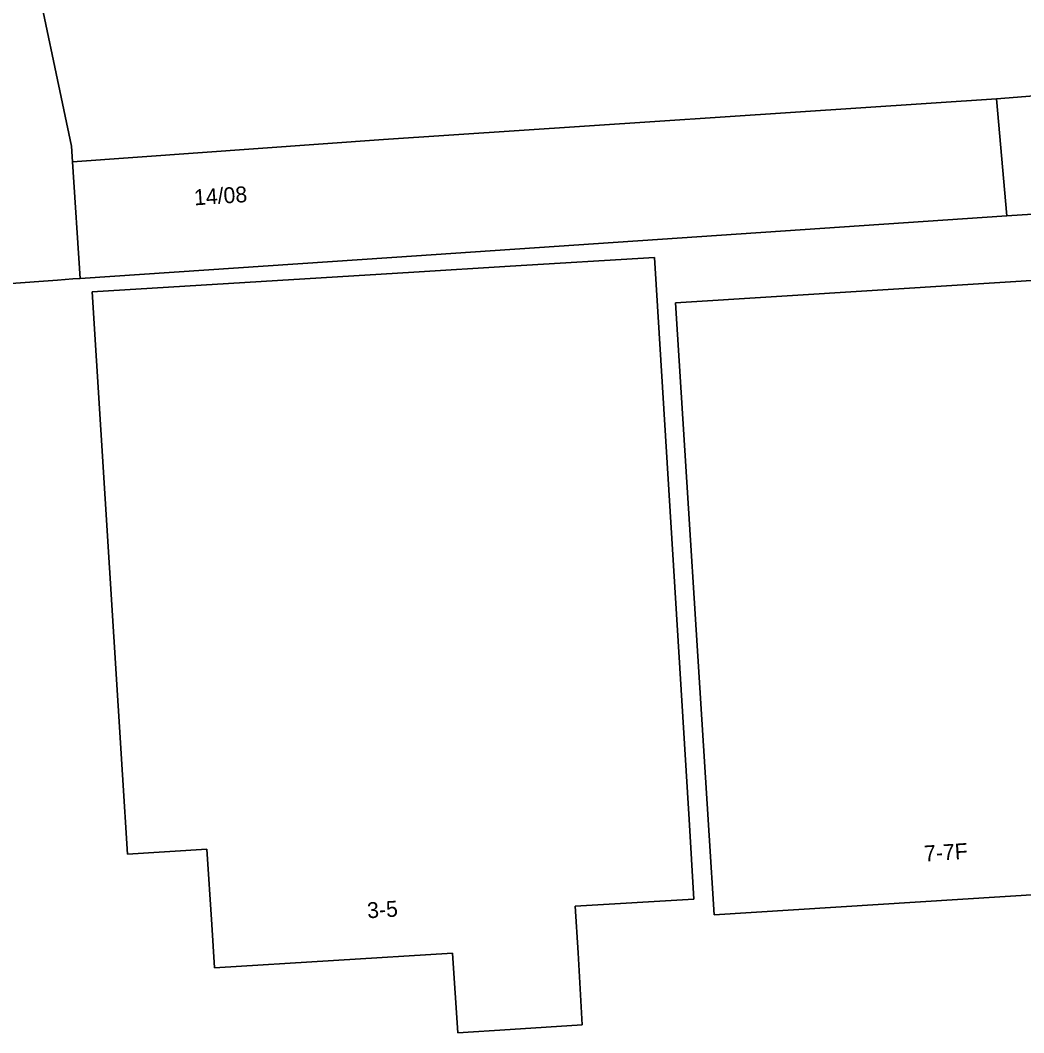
# Model space of a CAD drawing. Extents: x 162989 to 165008, y 383432 to 384338.
# Drawn here: x 164469.2 to 164532.3, y 384066.2 to 384129.8 of the extents above; entities that cross this region are included whole.
import ezdxf

# ---------------------------------------------------------------- set-up
doc = ezdxf.new("R2010")
doc.units = 0
for name, color, linetype in [('IMGEO_Erf', 7, 'Continuous'), ('IMGEO_Pand', 7, 'Continuous'), ('IMGEO_Pand_nummerreeks', 7, 'Continuous')]:
    doc.layers.add(name, color=color, linetype=linetype)

msp = doc.modelspace()

# ---------------------------------------------------------------- linework, layer by layer
at = {"layer": 'IMGEO_Erf'}
for points in [[(164472.41, 384121.913), (164472.474, 384120.936), (164492.04, 384122.339), (164530.575, 384124.903), (164533.484, 384125.136), (164533.428, 384125.828), (164533.102, 384130.059), (164533.431, 384130.081), (164555.656, 384131.538), (164555.936, 384127.272), (164576.387, 384128.584), (164591.761, 384129.57), (164592.237, 384121.432), (164576.857, 384120.534), (164556.466, 384119.184), (164531.223, 384117.535), (164492.553, 384114.915), (164472.955, 384113.603), (164472.506, 384113.571), (164471.534, 384113.501), (164449.368, 384111.908), (164443.048, 384142.164), (164467.061, 384147.18)], [(164511.251, 384079.578), (164511.558, 384074.587), (164504.093, 384074.133), (164504.274, 384071.206), (164504.534, 384066.669), (164500, 384066.385), (164496.708, 384066.18), (164496.379, 384071.177), (164481.412, 384070.253), (164481.239, 384072.98), (164480.916, 384077.723), (164475.934, 384077.41), (164475.621, 384082.401), (164473.714, 384112.77), (164493.944, 384114.005), (164500, 384114.375), (164509.073, 384114.929)], [(164553.128, 384076.123), (164543.76, 384075.533), (164512.82, 384073.585), (164512.506, 384078.576), (164510.398, 384112.069), (164535.471, 384113.647), (164536.608, 384095.578), (164551.843, 384096.537)]]:
    msp.add_lwpolyline(points, close=True, dxfattribs=at)
at = {"layer": 'IMGEO_Pand'}
for points in [[(164472.474, 384120.936), (164472.41, 384121.913), (164467.061, 384147.18), (164443.048, 384142.164), (164449.368, 384111.908), (164471.534, 384113.501), (164472.506, 384113.571), (164472.955, 384113.603)], [(164533.428, 384125.828), (164533.484, 384125.136), (164530.575, 384124.903), (164531.223, 384117.535), (164556.466, 384119.184), (164555.936, 384127.272), (164555.656, 384131.538), (164533.431, 384130.081), (164533.102, 384130.059)], [(164530.575, 384124.903), (164492.04, 384122.339), (164472.474, 384120.936), (164472.955, 384113.603), (164492.553, 384114.915), (164531.223, 384117.535)], [(164511.251, 384079.578), (164509.073, 384114.929), (164500, 384114.375), (164493.944, 384114.005), (164473.714, 384112.77), (164475.621, 384082.401), (164475.934, 384077.41), (164480.916, 384077.723), (164481.239, 384072.98), (164481.412, 384070.253), (164496.379, 384071.177), (164496.708, 384066.18), (164500, 384066.385), (164504.534, 384066.669), (164504.274, 384071.206), (164504.093, 384074.133), (164511.558, 384074.587)], [(164543.76, 384075.533), (164553.128, 384076.123), (164551.843, 384096.537), (164536.608, 384095.578), (164535.471, 384113.647), (164510.398, 384112.069), (164512.506, 384078.576), (164512.82, 384073.585)]]:
    msp.add_lwpolyline(points, close=True, dxfattribs=at)

# ---------------------------------------------------------------- texts
at = {"layer": 'IMGEO_Pand_nummerreeks'}
for s, rotation, p in [('14/08', 3.63828, (164480.15, 384118.197)), ('7-7F', 3.60262, (164526.056, 384076.943)), ('3-5', 3.53272, (164491.034, 384073.372))]:
    msp.add_text(s, height=1, rotation=rotation, dxfattribs=at).set_placement(p)

doc.saveas('drawing.dxf')
